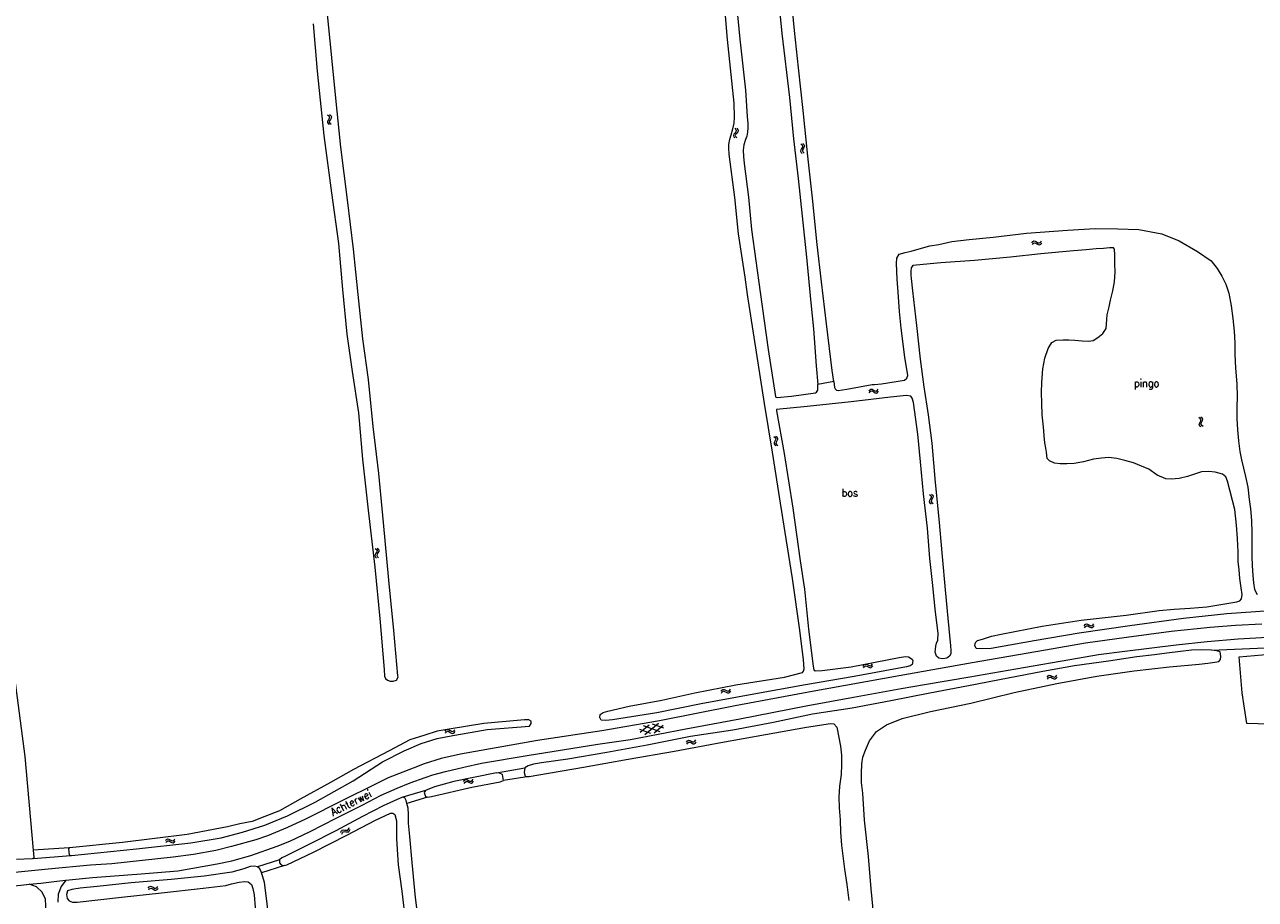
# Model space of a CAD drawing. Header units: metres. Extents: x 189705 to 199106, y 581686 to 588448.
# Tile 402 of 555: x 196526 to 196843, y 586739 to 586965. Entities that reach past the tile are written whole.
import ezdxf

# ---------------------------------------------------------------- set-up
doc = ezdxf.new("R2010")
doc.units = ezdxf.units.M
doc.layers.add('B-WA-OG-GBKN-G', color=7, linetype='Continuous', lineweight=18)
doc.styles.add('Style-STANDARD', font='STANDARD.shx')

msp = doc.modelspace()

# ---------------------------------------------------------------- linework, layer by layer
at = {"layer": 'B-WA-OG-GBKN-G'}
for p, q in [((196604.054, 586939.915), (196603.999, 586939.59)), ((196603.999, 586939.59), (196604.162, 586939.295)), ((196604.048, 586941.497), (196604.361, 586941.235)), ((196604.262, 586940.265), (196604.054, 586939.915)), ((196604.162, 586939.295), (196604.477, 586939.034)), ((196604.468, 586940.625), (196604.262, 586940.265)), ((196604.361, 586941.235), (196604.519, 586940.948)), ((196604.519, 586940.948), (196604.468, 586940.625)), ((196604.545, 586939.998), (196604.491, 586939.674)), ((196604.491, 586939.674), (196604.652, 586939.378)), ((196604.538, 586941.58), (196604.852, 586941.321)), ((196604.752, 586940.35), (196604.545, 586939.998)), ((196604.652, 586939.378), (196604.966, 586939.117)), ((196604.959, 586940.701), (196604.752, 586940.35)), ((196604.852, 586941.321), (196605.012, 586941.035)), ((196605.012, 586941.035), (196604.959, 586940.701)), ((196708.841, 586936.51), (196708.734, 586936.198)), ((196708.734, 586936.198), (196708.847, 586935.881)), ((196709.104, 586936.821), (196708.841, 586936.51)), ((196709.094, 586938.071), (196709.359, 586937.762)), ((196709.366, 586937.143), (196709.104, 586936.821)), ((196709.339, 586936.512), (196709.232, 586936.2)), ((196709.232, 586936.2), (196709.343, 586935.883)), ((196709.601, 586936.826), (196709.339, 586936.512)), ((196709.359, 586937.762), (196709.469, 586937.453)), ((196709.469, 586937.453), (196709.366, 586937.143)), ((196709.591, 586938.073), (196709.858, 586937.766)), ((196709.862, 586937.137), (196709.601, 586936.826)), ((196709.858, 586937.766), (196709.97, 586937.459)), ((196709.97, 586937.459), (196709.862, 586937.137)), ((196708.847, 586935.881), (196709.114, 586935.571)), ((196709.343, 586935.883), (196709.611, 586935.574)), ((196726.329, 586932.806), (196726.115, 586932.458)), ((196726.133, 586934.04), (196726.442, 586933.774)), ((196726.54, 586933.163), (196726.329, 586932.806)), ((196726.442, 586933.774), (196726.596, 586933.484)), ((196726.596, 586933.484), (196726.54, 586933.163)), ((196726.819, 586932.884), (196726.608, 586932.534)), ((196726.624, 586934.116), (196726.934, 586933.852)), ((196727.031, 586933.231), (196726.819, 586932.884)), ((196726.934, 586933.852), (196727.09, 586933.564)), ((196727.09, 586933.564), (196727.031, 586933.231)), ((196726.115, 586932.458), (196726.055, 586932.135)), ((196726.055, 586932.135), (196726.214, 586931.837)), ((196726.214, 586931.837), (196726.524, 586931.571)), ((196726.608, 586932.534), (196726.548, 586932.211)), ((196726.548, 586932.211), (196726.705, 586931.913)), ((196726.705, 586931.913), (196727.015, 586931.647)), ((196785.743, 586908.525), (196786.005, 586908.837)), ((196785.822, 586908.035), (196786.086, 586908.345)), ((196786.005, 586908.837), (196786.292, 586908.995)), ((196786.086, 586908.345), (196786.375, 586908.501)), ((196786.292, 586908.995), (196786.626, 586908.938)), ((196786.375, 586908.501), (196786.697, 586908.447)), ((196786.626, 586908.938), (196786.974, 586908.728)), ((196786.697, 586908.447), (196787.055, 586908.238)), ((196786.974, 586908.728), (196787.325, 586908.518)), ((196787.055, 586908.238), (196787.404, 586908.026)), ((196787.325, 586908.518), (196787.649, 586908.461)), ((196787.404, 586908.026), (196787.728, 586907.968)), ((196787.649, 586908.461), (196787.945, 586908.62)), ((196787.728, 586907.968), (196788.024, 586908.129)), ((196787.945, 586908.62), (196788.21, 586908.932)), ((196788.024, 586908.129), (196788.288, 586908.441)), ((196743.666, 586870.281), (196743.927, 586870.595)), ((196743.748, 586869.792), (196744.01, 586870.103)), ((196743.927, 586870.595), (196744.213, 586870.754)), ((196744.01, 586870.103), (196744.299, 586870.26)), ((196744.213, 586870.754), (196744.547, 586870.699)), ((196744.299, 586870.26), (196744.621, 586870.208)), ((196744.547, 586870.699), (196744.897, 586870.491)), ((196744.621, 586870.208), (196744.98, 586870.001)), ((196744.897, 586870.491), (196745.248, 586870.283)), ((196744.98, 586870.001), (196745.33, 586869.791)), ((196745.248, 586870.283), (196745.572, 586870.227)), ((196745.33, 586869.791), (196745.654, 586869.735)), ((196745.572, 586870.227), (196745.868, 586870.387)), ((196745.654, 586869.735), (196745.95, 586869.897)), ((196745.868, 586870.387), (196746.131, 586870.7)), ((196745.95, 586869.897), (196746.212, 586870.21)), ((196829.177, 586863.166), (196828.845, 586863.403)), ((196829.36, 586862.883), (196829.177, 586863.166)), ((196829.66, 586863.284), (196829.327, 586863.522)), ((196829.329, 586862.555), (196829.36, 586862.883)), ((196829.844, 586863.002), (196829.66, 586863.284)), ((196829.813, 586862.674), (196829.844, 586863.002)), ((196828.939, 586861.487), (196828.968, 586861.824)), ((196829.119, 586861.214), (196828.939, 586861.487)), ((196828.968, 586861.824), (196829.149, 586862.189)), ((196829.452, 586860.978), (196829.119, 586861.214)), ((196829.149, 586862.189), (196829.329, 586862.555)), ((196829.424, 586861.61), (196829.452, 586861.935)), ((196829.603, 586861.335), (196829.424, 586861.61)), ((196829.452, 586861.935), (196829.63, 586862.31)), ((196829.934, 586861.097), (196829.603, 586861.335)), ((196829.63, 586862.31), (196829.813, 586862.674)), ((196719.157, 586858.516), (196719.485, 586858.274)), ((196719.257, 586856.937), (196719.222, 586856.61)), ((196719.222, 586856.61), (196719.402, 586856.325)), ((196719.444, 586857.3), (196719.257, 586856.937)), ((196719.628, 586857.672), (196719.444, 586857.3)), ((196719.485, 586858.274), (196719.66, 586857.996)), ((196719.66, 586857.996), (196719.628, 586857.672)), ((196719.641, 586858.629), (196719.97, 586858.389)), ((196719.743, 586857.05), (196719.707, 586856.723)), ((196719.707, 586856.723), (196719.886, 586856.438)), ((196719.928, 586857.414), (196719.743, 586857.05)), ((196720.113, 586857.776), (196719.928, 586857.414)), ((196719.97, 586858.389), (196720.147, 586858.113)), ((196720.147, 586858.113), (196720.113, 586857.776)), ((196719.402, 586856.325), (196719.732, 586856.083)), ((196719.886, 586856.438), (196720.215, 586856.196)), ((196759.335, 586841.987), (196759.28, 586841.662)), ((196759.28, 586841.662), (196759.443, 586841.367)), ((196759.333, 586843.569), (196759.645, 586843.307)), ((196759.545, 586842.337), (196759.335, 586841.987)), ((196759.443, 586841.367), (196759.757, 586841.105)), ((196759.751, 586842.697), (196759.545, 586842.337)), ((196759.645, 586843.307), (196759.803, 586843.019)), ((196759.803, 586843.019), (196759.751, 586842.697)), ((196759.827, 586842.07), (196759.772, 586841.745)), ((196759.772, 586841.745), (196759.932, 586841.449)), ((196759.823, 586843.651), (196760.136, 586843.391)), ((196760.034, 586842.421), (196759.827, 586842.07)), ((196759.932, 586841.449), (196760.246, 586841.188)), ((196760.242, 586842.771), (196760.034, 586842.421)), ((196760.136, 586843.391), (196760.296, 586843.106)), ((196760.296, 586843.106), (196760.242, 586842.771)), ((196616.304, 586828.04), (196616.241, 586827.717)), ((196616.522, 586828.385), (196616.304, 586828.04)), ((196616.342, 586829.621), (196616.647, 586829.352)), ((196616.738, 586828.739), (196616.522, 586828.385)), ((196616.647, 586829.352), (196616.797, 586829.06)), ((196616.798, 586828.11), (196616.734, 586827.787)), ((196616.797, 586829.06), (196616.738, 586828.739)), ((196617.014, 586828.457), (196616.798, 586828.11)), ((196616.833, 586829.691), (196617.14, 586829.424)), ((196617.23, 586828.801), (196617.014, 586828.457)), ((196617.14, 586829.424), (196617.293, 586829.134)), ((196617.293, 586829.134), (196617.23, 586828.801)), ((196616.241, 586827.717), (196616.396, 586827.418)), ((196616.396, 586827.418), (196616.703, 586827.148)), ((196616.734, 586827.787), (196616.888, 586827.488)), ((196616.888, 586827.488), (196617.195, 586827.218)), ((196799.257, 586809.641), (196799.501, 586809.966)), ((196799.362, 586809.155), (196799.609, 586809.48)), ((196799.501, 586809.966), (196799.779, 586810.14)), ((196799.609, 586809.48), (196799.889, 586809.651)), ((196799.779, 586810.14), (196800.115, 586810.102)), ((196799.889, 586809.651), (196800.213, 586809.615)), ((196800.115, 586810.102), (196800.475, 586809.911)), ((196800.213, 586809.615), (196800.583, 586809.426)), ((196800.475, 586809.911), (196800.836, 586809.721)), ((196800.583, 586809.426), (196800.943, 586809.234)), ((196800.836, 586809.721), (196801.163, 586809.682)), ((196800.943, 586809.234), (196801.269, 586809.194)), ((196801.163, 586809.682), (196801.451, 586809.856)), ((196801.269, 586809.194), (196801.556, 586809.371)), ((196801.451, 586809.856), (196801.697, 586810.183)), ((196801.556, 586809.371), (196801.803, 586809.697)), ((196742.184, 586799.286), (196742.425, 586799.614)), ((196742.425, 586799.614), (196742.701, 586799.79)), ((196742.701, 586799.79), (196743.038, 586799.756)), ((196743.038, 586799.756), (196743.4, 586799.569)), ((196743.4, 586799.569), (196743.763, 586799.383)), ((196743.763, 586799.383), (196744.09, 586799.347)), ((196744.09, 586799.347), (196744.376, 586799.524)), ((196744.376, 586799.524), (196744.619, 586799.853)), ((196744.487, 586799.04), (196744.73, 586799.369)), ((196742.295, 586798.802), (196742.539, 586799.129)), ((196742.539, 586799.129), (196742.817, 586799.303)), ((196742.817, 586799.303), (196743.141, 586799.27)), ((196743.141, 586799.27), (196743.513, 586799.085)), ((196743.513, 586799.085), (196743.874, 586798.897)), ((196743.874, 586798.897), (196744.202, 586798.861)), ((196744.202, 586798.861), (196744.487, 586799.04)), ((196789.715, 586796.411), (196789.962, 586796.735)), ((196789.816, 586795.925), (196790.066, 586796.247)), ((196789.962, 586796.735), (196790.242, 586796.905)), ((196790.066, 586796.247), (196790.347, 586796.415)), ((196790.242, 586796.905), (196790.578, 586796.864)), ((196790.347, 586796.415), (196790.671, 586796.376)), ((196790.578, 586796.864), (196790.936, 586796.67)), ((196790.671, 586796.376), (196791.039, 586796.184)), ((196790.936, 586796.67), (196791.295, 586796.476)), ((196791.039, 586796.184), (196791.397, 586795.988)), ((196791.295, 586796.476), (196791.621, 586796.433)), ((196791.621, 586796.433), (196791.911, 586796.605)), ((196791.911, 586796.605), (196792.16, 586796.929)), ((196792.012, 586796.119), (196792.261, 586796.443)), ((196705.523, 586792.756), (196705.763, 586793.085)), ((196705.763, 586793.085), (196706.039, 586793.262)), ((196706.039, 586793.262), (196706.376, 586793.228)), ((196706.376, 586793.228), (196706.738, 586793.043)), ((196706.738, 586793.043), (196707.102, 586792.858)), ((196707.429, 586792.822), (196707.714, 586793.001)), ((196707.714, 586793.001), (196707.956, 586793.33)), ((196791.397, 586795.988), (196791.723, 586795.945)), ((196791.723, 586795.945), (196792.012, 586796.119)), ((196705.636, 586792.272), (196705.878, 586792.6)), ((196705.878, 586792.6), (196706.156, 586792.775)), ((196706.156, 586792.775), (196706.48, 586792.743)), ((196706.48, 586792.743), (196706.852, 586792.559)), ((196706.852, 586792.559), (196707.215, 586792.372)), ((196707.102, 586792.858), (196707.429, 586792.822)), ((196707.215, 586792.372), (196707.542, 586792.337)), ((196707.542, 586792.337), (196707.827, 586792.517)), ((196707.827, 586792.517), (196708.069, 586792.847)), ((196684.71, 586782.176), (196687.042, 586784.143)), ((196689.834, 586782.307), (196685.512, 586783.869)), ((196685.914, 586781.606), (196689.43, 586784.57)), ((196690.765, 586783.257), (196687.893, 586784.295)), ((196688.299, 586782.032), (196690.632, 586783.997)), ((196634.392, 586782.469), (196634.657, 586782.778)), ((196634.466, 586781.978), (196634.733, 586782.285)), ((196634.657, 586782.778), (196634.946, 586782.933)), ((196634.733, 586782.285), (196635.024, 586782.438)), ((196634.946, 586782.933), (196635.279, 586782.873)), ((196635.024, 586782.438), (196635.345, 586782.381)), ((196635.279, 586782.873), (196635.625, 586782.659)), ((196635.345, 586782.381), (196635.701, 586782.168)), ((196635.625, 586782.659), (196635.974, 586782.446)), ((196635.701, 586782.168), (196636.048, 586781.953)), ((196635.974, 586782.446), (196636.297, 586782.385)), ((196636.048, 586781.953), (196636.371, 586781.892)), ((196636.297, 586782.385), (196636.595, 586782.541)), ((196636.371, 586781.892), (196636.669, 586782.05)), ((196636.595, 586782.541), (196636.863, 586782.85)), ((196636.669, 586782.05), (196636.937, 586782.359)), ((196687.446, 586781.88), (196684.578, 586782.918)), ((196696.632, 586779.632), (196696.873, 586779.961)), ((196696.743, 586779.148), (196696.986, 586779.475)), ((196696.873, 586779.961), (196697.148, 586780.137)), ((196696.986, 586779.475), (196697.264, 586779.65)), ((196697.148, 586780.137), (196697.485, 586780.103)), ((196697.264, 586779.65), (196697.589, 586779.617)), ((196697.485, 586780.103), (196697.847, 586779.916)), ((196697.589, 586779.617), (196697.96, 586779.433)), ((196697.847, 586779.916), (196698.211, 586779.731)), ((196697.96, 586779.433), (196698.322, 586779.245)), ((196698.211, 586779.731), (196698.538, 586779.695)), ((196698.322, 586779.245), (196698.65, 586779.209)), ((196698.538, 586779.695), (196698.823, 586779.873)), ((196698.65, 586779.209), (196698.935, 586779.389)), ((196698.823, 586779.873), (196699.066, 586780.202)), ((196698.935, 586779.389), (196699.178, 586779.718)), ((196639.149, 586769.486), (196639.389, 586769.815)), ((196639.262, 586769.002), (196639.504, 586769.33)), ((196639.389, 586769.815), (196639.664, 586769.993)), ((196639.504, 586769.33), (196639.781, 586769.506)), ((196639.664, 586769.993), (196640.001, 586769.959)), ((196639.781, 586769.506), (196640.106, 586769.474)), ((196640.001, 586769.959), (196640.363, 586769.774)), ((196640.106, 586769.474), (196640.478, 586769.291)), ((196640.363, 586769.774), (196640.727, 586769.59)), ((196640.478, 586769.291), (196640.841, 586769.104)), ((196640.727, 586769.59), (196641.055, 586769.555)), ((196640.841, 586769.104), (196641.168, 586769.069)), ((196641.055, 586769.555), (196641.34, 586769.734)), ((196641.168, 586769.069), (196641.453, 586769.25)), ((196641.34, 586769.734), (196641.581, 586770.063)), ((196641.453, 586769.25), (196641.694, 586769.58)), ((196607.461, 586756.303), (196607.586, 586756.691)), ((196607.586, 586756.691), (196607.792, 586756.945)), ((196607.72, 586755.879), (196607.847, 586756.266)), ((196607.792, 586756.945), (196608.122, 586757.019)), ((196607.847, 586756.266), (196608.056, 586756.52)), ((196608.056, 586756.52), (196608.374, 586756.591)), ((196608.122, 586757.019), (196608.524, 586756.957)), ((196608.374, 586756.591), (196608.784, 586756.534)), ((196608.524, 586756.957), (196608.928, 586756.895)), ((196608.784, 586756.534), (196609.187, 586756.469)), ((196608.928, 586756.895), (196609.25, 586756.964)), ((196609.187, 586756.469), (196609.509, 586756.538)), ((196609.25, 586756.964), (196609.464, 586757.223)), ((196609.464, 586757.223), (196609.591, 586757.612)), ((196609.509, 586756.538), (196609.723, 586756.799)), ((196609.723, 586756.799), (196609.849, 586757.188)), ((196562.183, 586754.22), (196562.443, 586754.534)), ((196562.266, 586753.73), (196562.528, 586754.042)), ((196562.443, 586754.534), (196562.728, 586754.693)), ((196562.528, 586754.042), (196562.816, 586754.2)), ((196562.728, 586754.693), (196563.063, 586754.64)), ((196562.816, 586754.2), (196563.138, 586754.149)), ((196563.063, 586754.64), (196563.413, 586754.433)), ((196563.138, 586754.149), (196563.498, 586753.943)), ((196563.413, 586754.433), (196563.765, 586754.226)), ((196563.498, 586753.943), (196563.848, 586753.734)), ((196563.765, 586754.226), (196564.09, 586754.171)), ((196563.848, 586753.734), (196564.173, 586753.679)), ((196564.09, 586754.171), (196564.385, 586754.332)), ((196564.173, 586753.679), (196564.468, 586753.842)), ((196564.385, 586754.332), (196564.647, 586754.646)), ((196564.468, 586753.842), (196564.73, 586754.156)), ((196557.768, 586741.976), (196558.029, 586742.289)), ((196558.029, 586742.289), (196558.315, 586742.447)), ((196558.315, 586742.447), (196558.65, 586742.392)), ((196558.65, 586742.392), (196558.999, 586742.183)), ((196559.97, 586742.077), (196560.233, 586742.39)), ((196557.848, 586741.486), (196558.112, 586741.797)), ((196558.112, 586741.797), (196558.4, 586741.954)), ((196558.4, 586741.954), (196558.722, 586741.901)), ((196558.722, 586741.901), (196559.081, 586741.693)), ((196558.999, 586742.183), (196559.35, 586741.974)), ((196559.081, 586741.693), (196559.43, 586741.482)), ((196559.35, 586741.974), (196559.674, 586741.918)), ((196559.43, 586741.482), (196559.755, 586741.426)), ((196559.674, 586741.918), (196559.97, 586742.077)), ((196559.755, 586741.426), (196560.051, 586741.587)), ((196560.051, 586741.587), (196560.314, 586741.9))]:
    msp.add_line(p, q, dxfattribs=at)
at = {"layer": 'B-WA-OG-GBKN-G', "flags": 128}
for points in [[(196706.791, 587000), (196708.961, 586976.214), (196710.37, 586961.087), (196711.827, 586947.921), (196712.336, 586941.114), (196712.427, 586939.319), (196712.46, 586938.194), (196712.415, 586937.082), (196712.182, 586936.058), (196711.893, 586935.183), (196711.441, 586933.751), (196711.283, 586932.414)], [(196717.458, 587000), (196717.565, 586998.922), (196719.099, 586984.484), (196721.245, 586962.531), (196723.255, 586945.988), (196724.252, 586935.307), (196725.431, 586925.125), (196726.473, 586915.4), (196727.608, 586904.828), (196728.7, 586893.032), (196729.384, 586886.263), (196730.084, 586876.719), (196730.554, 586871.898)], [(196734.646, 586872.733), (196734.186, 586875.585), (196732.751, 586887.555), (196731.451, 586898.389), (196730.317, 586908.076), (196729.128, 586919.99), (196727.952, 586930.882), (196726.723, 586942.66), (196725.541, 586953.663), (196724.511, 586963.287), (196722.347, 586985.535), (196720.896, 587000)], [(196610.69, 586906.901), (196609.18, 586919.557), (196607.446, 586933.158), (196606.044, 586946.704), (196604.21, 586965.822), (196601.968, 586985.899)], [(196751.528, 586801.486), (196753.136, 586801.702), (196753.955, 586801.647), (196754.833, 586801.078), (196755.068, 586800.588), (196754.85, 586799.706), (196754.345, 586799.335), (196753.439, 586799.092), (196739.92, 586796.577), (196727.36, 586794.442), (196713.985, 586791.99), (196700.453, 586789.567), (196688.964, 586787.166), (196677.565, 586785.356), (196675.821, 586785.187), (196674.646, 586785.337), (196674.257, 586786.004), (196674.376, 586786.751), (196675.181, 586787.281), (196676.31, 586787.62), (196681.851, 586788.962), (196690.295, 586790.461), (196698.794, 586792.375), (196709.395, 586794.389), (196721.921, 586796.414), (196726.557, 586797.656), (196726.834, 586797.946), (196727.009, 586798.522), (196726.846, 586800.858), (196725.846, 586808.509), (196723.966, 586821.865), (196720.868, 586841.334), (196718.811, 586854.464), (196716.727, 586867.023), (196714.678, 586880.277), (196712.4, 586895.14), (196711.786, 586899.6), (196710.084, 586910.783), (196709.143, 586920.214), (196707.688, 586931.414), (196707.594, 586932.897), (196707.592, 586933.84), (196707.822, 586935.274), (196708.14, 586936.396), (196708.56, 586937.88), (196708.928, 586939.371), (196709.049, 586940.937), (196708.915, 586944.579), (196707.225, 586960.984), (196705.376, 586982.572)], [(196600.321, 586965.006), (196601.334, 586952.836), (196603.053, 586936.218), (196605.02, 586921.43), (196606.883, 586908.354), (196607.887, 586896.412), (196609.013, 586884.885), (196610.363, 586875.325), (196612.005, 586864.598), (196613.068, 586852.695), (196614.527, 586839.525), (196616.26, 586824.773), (196617.53, 586811.573), (196618.644, 586798.362), (196618.749, 586796.709), (196618.943, 586796.05), (196619.458, 586795.596), (196620.197, 586795.367), (196620.939, 586795.41), (196621.793, 586795.661), (196622.211, 586796.371), (196622.157, 586796.769), (196621.169, 586808.437), (196619.805, 586821.424), (196618.483, 586836.308), (196617.266, 586848.994), (196615.763, 586861.078), (196614.637, 586873.216), (196613.174, 586883.713), (196611.969, 586895.157), (196610.69, 586906.901)], [(196711.283, 586932.414), (196711.324, 586930.788), (196711.563, 586928.945), (196712.636, 586920.247), (196713.408, 586911.896), (196715.639, 586895.728), (196717.743, 586880.925), (196719.61, 586868.863), (196719.667, 586868.655), (196720.049, 586868.579), (196723.721, 586868.96), (196729.893, 586869.756), (196730.149, 586869.948), (196730.506, 586870.484), (196730.554, 586871.898)], [(196734.646, 586872.733), (196734.869, 586871.183), (196734.989, 586870.785), (196735.33, 586870.476), (196735.804, 586870.425), (196736.924, 586870.568), (196737.969, 586870.697), (196744.522, 586871.893), (196745.149, 586871.912), (196746.968, 586872.103), (196752.875, 586873.027), (196753.527, 586873.598), (196753.712, 586874.285), (196752.98, 586878.958), (196752.071, 586886.466), (196751.627, 586890.751), (196751.238, 586895.765), (196750.971, 586899.155), (196750.797, 586903.188), (196750.933, 586904.567), (196751.507, 586905.602), (196753.089, 586906.023), (196754.598, 586906.361), (196756.716, 586906.951), (196759.448, 586907.69), (196761.732, 586908.076), (196765.142, 586908.818), (196769.552, 586909.385), (196775.76, 586909.959), (196784.344, 586910.984), (196794.968, 586911.757), (196802.121, 586912.157), (196807.924, 586912.138), (196813.346, 586911.954), (196819.245, 586910.84), (196823.714, 586909.022), (196828.509, 586906.255), (196831.988, 586903.87), (196833.589, 586901.856), (196834.761, 586899.88), (196835.756, 586897.841), (196836.61, 586895.492), (196837.185, 586892.195), (196837.572, 586888.979), (196837.938, 586885.672), (196838.158, 586882.674), (196838.125, 586879.756), (196838.272, 586876.153), (196838.642, 586872.117), (196838.701, 586868.755)], [(196789.111, 586856.87), (196788.966, 586858.682), (196788.814, 586859.974), (196788.663, 586861.793), (196788.433, 586864.088), (196788.343, 586867.092), (196788.21, 586869.849), (196788.336, 586872.432), (196788.553, 586876.018), (196789.104, 586878.746), (196789.919, 586881.216), (196790.937, 586882.811), (196792.019, 586883.363), (196793.87, 586883.488), (196795.322, 586883.436), (196796.812, 586883.358), (196798.724, 586883.163), (196800.332, 586883.115), (196801.539, 586883.301), (196802.774, 586884.092), (196804.026, 586885.124), (196804.96, 586886.355), (196805.028, 586887.487), (196805.151, 586889.882), (196805.687, 586891.966), (196806.003, 586893.7), (196806.648, 586896.114), (196807.102, 586898.466), (196807.222, 586901.043), (196807.144, 586903.037), (196807.123, 586905.356), (196807.104, 586906.828), (196806.828, 586907.164), (196805.78, 586907.171), (196804.274, 586907.042), (196802.325, 586906.918), (196799.723, 586906.712), (196796.49, 586906.443), (196788.038, 586905.638), (196780.205, 586904.779), (196770.927, 586903.959), (196762.289, 586903.345), (196755.926, 586902.772), (196755.031, 586902.608), (196754.58, 586902.015), (196754.543, 586901.202), (196754.529, 586900.153), (196754.576, 586899.248), (196754.95, 586896.097), (196755.945, 586887.194)], [(196755.945, 586887.194), (196756.942, 586878.486), (196757.843, 586871.362), (196758.989, 586864.066), (196759.901, 586856.766), (196760.768, 586846.66), (196761.761, 586837.271), (196762.64, 586827.517), (196763.372, 586818.982), (196764.088, 586811.633), (196764.728, 586804.467), (196764.829, 586803.28), (196764.805, 586802.473), (196764.529, 586801.825), (196763.773, 586801.288), (196762.683, 586801.101), (196761.761, 586801.296), (196761.11, 586801.825), (196760.805, 586802.852), (196760.949, 586804.394), (196761.188, 586805.191), (196761.51, 586805.923), (196761.581, 586807.798), (196760.924, 586813.179), (196760.121, 586820.81), (196759.468, 586827.032), (196758.785, 586834.889), (196757.835, 586843.713), (196756.989, 586851.982), (196756.317, 586859.161), (196755.181, 586867.252), (196754.864, 586868.403), (196754.487, 586868.916), (196753.415, 586869.099), (196749.279, 586868.627), (196739.143, 586867.474), (196727.754, 586866.276), (196719.871, 586865.505), (196719.906, 586865.115), (196721.838, 586854.157), (196724.092, 586840.03), (196725.995, 586826.446), (196727.064, 586819.152), (196728.139, 586808.821), (196729.339, 586799.27), (196729.478, 586798.339), (196729.826, 586798.075), (196731.64, 586798.113), (196739.148, 586799.082), (196751.528, 586801.486)], [(196734.646, 586872.733), (196730.554, 586871.898)], [(196838.701, 586868.755), (196838.659, 586866.118), (196838.606, 586863.149), (196838.795, 586860.223), (196839.037, 586857.373), (196839.397, 586854.614), (196839.825, 586852.531), (196840.861, 586848.16), (196841.469, 586845.429), (196841.81, 586842.227), (196842.182, 586839.819), (196842.435, 586836.846), (196842.516, 586833.66), (196842.49, 586830.274), (196842.474, 586827.578), (196842.559, 586825.226), (196842.726, 586822.625), (196842.904, 586820.793), (196843.213, 586819.056), (196843.911, 586817.718)], [(196777.867, 586807.538), (196788.451, 586809.545), (196798.443, 586811.098), (196810.092, 586812.42), (196818.627, 586813.648), (196822.461, 586813.994), (196826.58, 586814.238), (196830.883, 586814.597), (196838.637, 586815.828), (196839.389, 586816.105), (196839.839, 586816.6), (196840.023, 586817.718), (196839.792, 586819.434), (196839.415, 586821.901), (196839.204, 586824.124), (196839.011, 586826.289), (196838.953, 586828.765), (196838.79, 586832.16), (196838.537, 586835.615), (196838.103, 586839.659), (196836.208, 586847.011), (196835.786, 586848.084), (196834.917, 586848.813), (196833.055, 586849.319), (196831.396, 586849.452), (196829.558, 586849.36), (196827.413, 586848.679), (196825.947, 586848.171), (196823.759, 586847.666), (196821.711, 586847.478), (196820.279, 586847.55), (196818.111, 586848.536), (196815.936, 586850.063), (196814.039, 586850.838), (196811.992, 586851.692), (196809.735, 586852.354), (196807.69, 586852.87), (196805.589, 586853.093), (196803.732, 586852.955), (196801.663, 586852.651), (196799.062, 586852.015), (196796.666, 586851.552), (196794.751, 586851.493), (196793.083, 586851.489), (196791.549, 586851.66), (196790.293, 586852.217), (196789.695, 586852.831), (196789.56, 586854.435), (196789.367, 586855.525), (196789.111, 586856.87)], [(196889.64, 586816.064), (196887.918, 586815.833), (196885.45, 586815.905), (196873.608, 586815.217), (196859.83, 586814.464), (196847.131, 586813.533), (196836.042, 586812.744), (196824.877, 586811.526), (196811.006, 586809.692), (196797.974, 586807.724), (196786.316, 586805.764), (196775.219, 586803.809), (196772.782, 586803.685), (196771.37, 586803.828), (196771.009, 586804.595), (196771.241, 586805.347), (196771.756, 586805.861), (196772.998, 586806.248), (196775.314, 586807.025), (196777.867, 586807.538)], [(196845.082, 586810.06), (196838.295, 586809.719), (196831.737, 586809.2), (196821.721, 586808.154), (196810.129, 586806.679), (196799.579, 586805.202), (196789.283, 586803.394), (196770.317, 586800.105), (196751.529, 586796.79), (196729.08, 586792.695), (196709.199, 586788.975), (196689.673, 586785.154), (196674.775, 586782.568), (196658.174, 586780.061), (196647.522, 586778.203), (196638.369, 586776.545), (196633.361, 586775.438), (196628.936, 586774.024), (196626.139, 586772.936), (196619.679, 586770.434), (196616.092, 586768.662), (196608.054, 586764.688), (196598.337, 586759.752), (196593.734, 586757.627), (196588.571, 586755.503), (196585.544, 586754.391), (196579.213, 586752.676), (196575.246, 586751.642), (196569.424, 586750.612), (196564.238, 586749.963), (196548.351, 586748.218), (196542.911, 586747.899), (196531.955, 586746.829), (196514.619, 586745.164)], [(196536.543, 586743.994), (196543.414, 586744.746), (196555.971, 586745.634), (196565.427, 586746.452), (196575.546, 586748.26), (196579.309, 586749.04), (196584.267, 586750.351), (196591.032, 586752.777), (196594.312, 586754.117), (196599.552, 586756.623), (196606.242, 586759.989), (196612.932, 586763.407), (196617.892, 586765.938), (196622.013, 586767.785), (196625.37, 586769.125), (196629.21, 586770.54), (196631.193, 586771.222), (196634.448, 586772.029), (196639.203, 586773.188), (196643.779, 586774.195), (196655.499, 586776.229), (196673.778, 586779.112), (196682.193, 586780.34), (196696.43, 586783.054), (196710.363, 586785.668), (196727.549, 586788.987), (196739.753, 586791.248), (196752.007, 586793.484), (196758.083, 586794.513), (196769.752, 586796.522), (196783.557, 586798.907), (196795.557, 586800.94), (196802.98, 586802.246), (196809.768, 586803.146), (196822.961, 586804.719), (196831.019, 586805.617), (196838.95, 586806.286), (196854.125, 586807.168)], [(196832.125, 586803.412), (196829.606, 586803.498), (196826.914, 586803.371), (196824.116, 586803.005), (196820.58, 586802.577), (196817.397, 586802.183), (196812.85, 586801.638), (196805.496, 586800.571), (196796.778, 586799.3), (196788.593, 586797.906), (196779.614, 586796.124), (196769.442, 586794.202), (196759.406, 586792.305), (196749.363, 586790.284), (196739.354, 586788.405), (196729.193, 586786.835), (196719.109, 586784.684), (196708.565, 586782.774)], [(196744.951, 586734.654), (196744.305, 586741.813), (196743.576, 586750.107), (196742.574, 586759.466), (196742.167, 586766.492), (196741.813, 586769.225), (196741.779, 586771.538), (196741.923, 586774.056), (196742.122, 586775.799), (196742.862, 586777.548), (196743.865, 586779.963), (196745.663, 586782.401), (196748.284, 586784.137), (196752.278, 586785.732), (196759.616, 586787.554), (196770.013, 586789.714), (196781.16, 586792.411), (196792.152, 586794.771), (196802.475, 586796.704), (196812.157, 586798.033), (196821.269, 586799.09), (196828.95, 586799.788), (196831.188, 586800.057), (196832.942, 586800.255), (196833.981, 586800.495), (196834.43, 586800.939), (196834.525, 586801.719), (196834.352, 586802.907), (196833.451, 586803.225), (196832.125, 586803.412)], [(196832.125, 586803.412), (196849.901, 586804.178)], [(196849.812, 586786.643), (196850.047, 586784.222), (196841.228, 586784.495), (196839.995, 586792.404), (196839.248, 586801.684), (196849.136, 586802.476), (196849.178, 586797.011), (196849.363, 586793.95)], [(196523.238, 586796.336), (196525.916, 586775.968), (196528.041, 586751.757)], [(196537.838, 586750.395), (196537.976, 586750.407), (196554.728, 586752.12), (196568.756, 586753.699), (196576.566, 586754.973), (196582.08, 586756.414), (196587.842, 586758.245), (196593.708, 586760.661), (196600.878, 586764.117), (196610.664, 586769.679), (196618.208, 586774.556), (196623.769, 586777.357), (196628.171, 586779.258), (196632.281, 586780.587), (196636.386, 586781.389), (196640.825, 586782.091), (196645.194, 586782.914), (196656.104, 586783.798), (196656.566, 586784.489), (196656.547, 586785.088), (196655.951, 586785.405), (196654.825, 586785.439), (196644.393, 586784.455), (196635.394, 586783.027), (196632.274, 586782.48), (196629.174, 586781.478), (196625.304, 586780.195), (196619.935, 586777.392), (196610.738, 586772.539), (196604.771, 586769.227), (196596.993, 586764.953), (196591.652, 586761.95), (196587.86, 586760.469), (196584.555, 586759.185), (196581.417, 586758.547), (196578.178, 586757.808), (196567.835, 586755.821), (196551.167, 586753.749), (196537.473, 586752.37), (196537.356, 586752.36)], [(196656.037, 586770.778), (196658.537, 586771.201), (196670.103, 586773.169), (196681.626, 586775.229), (196693.585, 586777.315), (196705.461, 586779.546), (196717.023, 586781.645), (196727.618, 586783.483), (196733.785, 586784.423), (196734.624, 586784.398), (196735.419, 586783.47), (196736.351, 586778.625), (196736.6, 586776.316), (196736.607, 586773.88), (196736.513, 586771.276), (196736.128, 586768.266), (196735.979, 586765.422), (196736.027, 586762.667), (196736.266, 586759.616), (196736.418, 586756.429), (196736.628, 586753.085), (196737.397, 586746.849), (196738.009, 586742.913), (196738.54, 586738.816)], [(196708.565, 586782.774), (196697.667, 586781.129), (196686.52, 586778.862), (196676.094, 586776.97), (196666.067, 586775.209), (196659.191, 586774.331), (196657.18, 586773.934), (196655.768, 586773.524), (196654.914, 586773.007)], [(196647.621, 586771.717), (196636.645, 586769.485), (196631.593, 586768.101), (196629.303, 586767.144)], [(196647.621, 586771.717), (196654.914, 586773.007)], [(196649.408, 586769.745), (196649.146, 586771.277), (196648.423, 586771.659), (196647.621, 586771.717)], [(196656.037, 586770.778), (196649.408, 586769.745)], [(196654.914, 586773.007), (196654.722, 586771.799), (196655.055, 586770.876), (196655.548, 586770.765), (196656.037, 586770.778)], [(196629.814, 586765.41), (196630.844, 586765.626), (196641.27, 586768.014), (196648.528, 586769.427), (196649.408, 586769.745)], [(196623.481, 586765.472), (196622.795, 586765.213), (196618.371, 586763.189), (196613.028, 586760.453), (196606.18, 586756.758), (196599.543, 586753.432), (196593.175, 586750.259), (196592.207, 586749.756), (196591.662, 586749.278)], [(196629.303, 586767.144), (196623.481, 586765.472)], [(196624.53, 586763.795), (196624.522, 586763.829), (196624.323, 586764.585), (196623.947, 586765.285), (196623.481, 586765.472)], [(196629.814, 586765.41), (196624.53, 586763.795)], [(196629.303, 586767.144), (196628.973, 586766.621), (196629.34, 586765.64), (196629.814, 586765.41)], [(196592.894, 586747.843), (196593.487, 586747.967), (196600.422, 586751.212), (196609.041, 586755.615), (196616.385, 586759.486), (196620.236, 586761.335), (196620.899, 586761.353), (196621.389, 586760.938), (196621.794, 586759.367), (196621.846, 586756.518), (196621.814, 586754.789), (196621.964, 586751.927), (196622.232, 586748.003), (196623.17, 586741.185), (196624.172, 586733.066)], [(196627.926, 586729.98), (196626.745, 586739.558), (196625.834, 586748.567), (196625.259, 586755.264), (196624.96, 586758.766), (196624.9, 586761.009), (196624.808, 586762.642), (196624.53, 586763.795)], [(196528.041, 586751.757), (196528.209, 586749.846), (196528.038, 586749.587)], [(196537.356, 586752.36), (196528.041, 586751.757)], [(196537.356, 586752.36), (196537.17, 586752.137), (196537.338, 586750.58), (196537.838, 586750.395)], [(196528.038, 586749.587), (196527.803, 586749.571), (196523.755, 586749.357)], [(196528.038, 586749.587), (196537.838, 586750.395)], [(196591.637, 586749.27), (196585.967, 586747.435)], [(196591.636, 586749.255), (196591.602, 586748.521), (196591.954, 586748.068), (196592.336, 586747.895), (196592.894, 586747.843)], [(196591.662, 586749.278), (196591.636, 586749.255)], [(196585.967, 586747.435), (196585.182, 586747.62), (196584.076, 586747.509), (196582.418, 586746.929), (196579.372, 586746.105), (196572.169, 586745.041), (196563.642, 586744.161), (196553.38, 586743.366), (196544.599, 586742.423), (196540.231, 586741.972), (196538.043, 586741.651), (196536.959, 586741.286), (196536.662, 586740.295), (196536.892, 586739.311), (196537.333, 586738.656)], [(196587.017, 586745.922), (196587.004, 586745.961), (196586.579, 586746.941), (196585.967, 586747.435)], [(196592.894, 586747.843), (196587.017, 586745.922)], [(196588.926, 586733.554), (196588.283, 586739.373), (196587.801, 586743.403), (196587.369, 586744.865), (196587.017, 586745.922)], [(196464.059, 586736.513), (196480.397, 586738.145), (196503.072, 586740.435), (196525.645, 586742.801), (196527.038, 586742.954)], [(196527.038, 586742.954), (196530.02, 586743.28), (196534.191, 586743.736), (196536.543, 586743.994)], [(196531.297, 586739.112), (196530.423, 586740.923), (196528.929, 586742.27), (196527.038, 586742.954)], [(196536.543, 586743.994), (196535.274, 586742.352), (196534.551, 586740.408), (196534.438, 586738.336)], [(196537.333, 586738.656), (196538.22, 586738.314), (196539.41, 586738.34), (196550.829, 586739.649), (196561.211, 586740.736), (196571.953, 586741.942), (196577.787, 586742.683), (196579.221, 586743.038), (196581.205, 586743.507), (196582.703, 586743.672), (196583.573, 586743.578), (196584.372, 586742.906), (196584.795, 586741.848), (196585.07, 586740.2), (196585.345, 586736.933), (196586.2, 586728.523), (196586.921, 586718.586), (196587.645, 586711.81), (196588.71, 586702.923), (196589.689, 586695.097), (196590.654, 586685.516), (196591.418, 586676.509), (196591.837, 586671.908), (196592.901, 586662.952)], [(196561.533, 586611.533), (196552.739, 586610.591), (196552.723, 586609.764), (196545.949, 586609.018), (196544.573, 586619.931), (196543.852, 586625.798), (196532.051, 586724.665), (196531.672, 586730.533), (196531.297, 586739.112)]]:
    msp.add_lwpolyline(points, dxfattribs=at)

# ---------------------------------------------------------------- texts
at = {"layer": 'B-WA-OG-GBKN-G', "style": 'Style-STANDARD'}
for s, p in [('pingo', (196812.07, 586871.284)), ('bos', (196736.633, 586842.995))]:
    msp.add_text(s, height=2, dxfattribs=at).set_placement(p)
msp.add_text('Achterwei', height=2, rotation=26.56505, dxfattribs=at).set_placement((196605.383, 586760.547))

doc.saveas('drawing.dxf')
